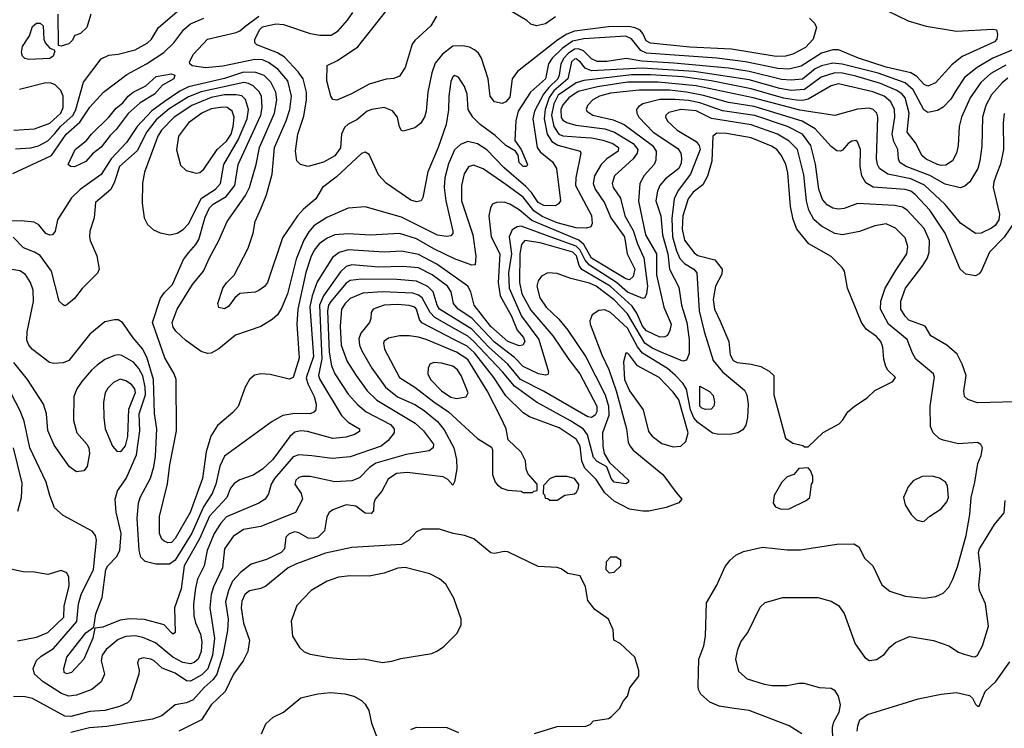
# Model space of a CAD drawing. Extents: x 997026 to 1115308, y 536381 to 619039.
# Tile 309 of 484: x 1063877 to 1069057, y 584431 to 588157. Entities that reach past the tile are written whole.
import ezdxf

# ---------------------------------------------------------------- set-up
doc = ezdxf.new("R2010")
doc.units = 0

msp = doc.modelspace()

# ---------------------------------------------------------------- linework, layer by layer
at = {"layer": '0CON20XD'}
for points in [[(1063855, 587478.4), (1063935, 587482.3), (1063975, 587493.3), (1064025, 587519), (1064061.4, 587558.6), (1064092.2, 587595), (1064158.5, 587655), (1064172.3, 587685), (1064211.9, 587828.1), (1064305, 587950.8), (1064345, 587970.8), (1064395, 587975.6), (1064485, 587998.4), (1064547.6, 588032.4), (1064570.4, 588055), (1064607.7, 588115), (1064715, 588208.5)], [(1064251.2, 588185), (1064230, 588115), (1064196, 588084), (1064167, 588073), (1064153.6, 588046.4), (1064135, 588030), (1064095, 588017.5), (1064081.7, 588021.7), (1064080, 588185)], [(1065145, 587162), (1065174.7, 587235.3), (1065205.2, 587345), (1065217.4, 587485), (1065278.3, 587625), (1065298.1, 587685), (1065306.4, 587755), (1065287, 587835), (1065235, 587896.5), (1065185, 587932.2), (1065155, 587945.2), (1065113.2, 587946.8), (1064945, 587912.5), (1064854.1, 587904.1), (1064784.4, 587914.4), (1064771.2, 587925), (1064770, 587935), (1064791.9, 587975), (1064865, 588054.5), (1065015, 588090), (1065035, 588098.2), (1065066.2, 588125), (1065134.3, 588175.7)], [(1068435, 588206.7), (1068550.8, 588150.8), (1068645, 588122.4), (1068805, 588096.2), (1068997, 588107), (1069015, 588102.5), (1069020.5, 588079.5), (1069018.1, 588055), (1069005, 588040.5), (1068835, 587963.8), (1068781, 587919), (1068695, 587825.5), (1068655, 587806.8), (1068635, 587815.3), (1068597.2, 587857.2), (1068565, 587877.3), (1068435, 587907.2), (1068289.5, 587955), (1068185, 587997.6), (1068155, 587998), (1068095, 587981), (1067987.7, 587912.3), (1067923.1, 587896.9), (1067865, 587900), (1067695, 587935.1), (1067544.2, 587954.2), (1067175, 587980.5), (1067143.8, 587993.8), (1067095.9, 588055.9), (1067065, 588069.5), (1066845, 588056.6), (1066785, 588043.2), (1066731, 588005), (1066677.4, 587955), (1066659.3, 587925), (1066642.7, 587845), (1066564.4, 587775.6), (1066499.6, 587675), (1066487, 587625), (1066481.5, 587521.5), (1066515, 587473.3), (1066548.9, 587395), (1066543.3, 587385), (1066525, 587383.9), (1066504.7, 587405), (1066498.6, 587445), (1066485.7, 587465.7), (1066435, 587495.6), (1066378.3, 587548.3), (1066299.6, 587605), (1066261.2, 587645), (1066236.7, 587685), (1066230.6, 587765), (1066217.5, 587805), (1066185, 587854.2), (1066165, 587862.9), (1066155, 587855.7), (1066145, 587832.5), (1066134.1, 587755), (1066133.1, 587683.1), (1066120.6, 587605), (1066079.2, 587485), (1066023.1, 587356.9), (1065997.9, 587222.1), (1065988.8, 587205), (1065965, 587198.9), (1065935, 587207.5), (1065805, 587296.7), (1065765, 587341.4), (1065715, 587448.6), (1065695, 587459.4), (1065675, 587453.1), (1065542.1, 587327.9), (1065470, 587275), (1065435.6, 587215), (1065369.9, 587160.1), (1065338.2, 587125), (1065260.2, 587009.8), (1065180.6, 586775), (1065165, 586754.2), (1065135, 586732.9), (1065115, 586724.3), (1065035, 586716.7), (1065008.8, 586695), (1064975, 586648), (1064955, 586636), (1064925, 586643.3), (1064918.8, 586665), (1064945.7, 586745), (1064965, 586773.8), (1065005, 586813.3), (1065079.2, 586955), (1065104.3, 587035), (1065115.9, 587095.9), (1065145, 587162)], [(1066305.6, 587954.4), (1066289.8, 587979.8), (1066268.8, 587998.8), (1066242.9, 588012.9), (1066208.9, 588018.9), (1066155, 588017.1), (1066100.4, 587975), (1066062.5, 587927.5), (1066045, 587878), (1066023.2, 587775), (1066014.7, 587675), (1066006.8, 587645), (1065985, 587610), (1065955, 587588.6), (1065895, 587571.2), (1065885, 587573.8), (1065875, 587592.5), (1065864.4, 587645), (1065837.4, 587677.4), (1065795, 587694.7), (1065729.2, 587685), (1065704.4, 587675), (1065650.3, 587629.7), (1065605, 587606.9), (1065585, 587590), (1065569.4, 587555), (1065565, 587483.1), (1065535, 587441.2), (1065475, 587407.9), (1065395, 587385.4), (1065353.3, 587395), (1065335.6, 587415), (1065328.2, 587465), (1065340.5, 587555), (1065370.8, 587649.2), (1065385.7, 587735), (1065384.8, 587775), (1065367.7, 587845), (1065342.6, 587882.6), (1065269.3, 587959.3), (1065232.6, 587982.6), (1065124.2, 588024.2), (1065114.6, 588035), (1065114.2, 588055), (1065140.8, 588105), (1065155, 588119.3), (1065225, 588135.6), (1065265, 588131.3), (1065404.2, 588084.2), (1065455, 588074.8), (1065515, 588075.8), (1065551.7, 588098.3), (1065602, 588155), (1065628.7, 588195)], [(1066068.8, 588175), (1066040, 588125), (1065955, 588047.5), (1065941.4, 588028.6), (1065905.4, 587904.6), (1065875, 587860), (1065845, 587847.1), (1065805, 587844.4), (1065715, 587817.8), (1065622.4, 587767.6), (1065545, 587734), (1065525, 587736.7), (1065514.5, 587754.5), (1065492.5, 587835), (1065493.8, 587915), (1065548.6, 587941.4), (1065655.4, 588014.6), (1065815, 588216)], [(1066695, 588171.2), (1066642.5, 588135), (1066595, 588123.8), (1066565, 588132.5), (1066545, 588152.5), (1066468.3, 588198.3)], [(1063841.4, 587348.6), (1064045, 587443.4), (1064120.9, 587555), (1064192.7, 587617.3), (1064245, 587696), (1064317.3, 587775), (1064441.1, 587868.9), (1064544.6, 587925.4), (1064635, 587984.7), (1064688, 588035), (1064741.1, 588105), (1064776.2, 588135), (1064845, 588165.2)], [(1063925, 587948), (1063903, 587953), (1063891.2, 587965), (1063886.2, 587985), (1063891.2, 588015), (1063928.3, 588071.7), (1063945, 588121.2), (1063965, 588139.2), (1063985, 588138.8), (1064000, 588125), (1064003.8, 588055), (1064010, 588035), (1064035, 588007.5), (1064058.3, 587998.3), (1064061.7, 587991.7), (1064053.3, 587965), (1064035, 587952), (1063925, 587948)], [(1068031.5, 588165), (1068058.9, 588138.9), (1068069.2, 588115), (1068051.3, 588055), (1068010.1, 588009.9), (1067943.3, 587975), (1067905, 587964), (1067856.4, 587963.6), (1067622.3, 588002.3), (1067401.6, 588011.6), (1067195, 588033.3), (1067172.8, 588045), (1067154.8, 588084.8), (1067141, 588101), (1067114.2, 588114.2), (1067081, 588121), (1066975, 588119.5), (1066795, 588095.6), (1066755, 588080.4), (1066708.4, 588051.6), (1066495.1, 587884.9), (1066467, 587845), (1066455, 587750), (1066435, 587724.6), (1066415, 587715.5), (1066375, 587725.5), (1066351.2, 587755), (1066341.2, 587845), (1066305.6, 587954.4)], [(1069165, 588024.8), (1068995.9, 587954.1), (1068914.6, 587905.4), (1068847.8, 587852.2), (1068803.3, 587786.7), (1068775, 587738.2), (1068735, 587697.3), (1068705, 587679.6), (1068655, 587668.5), (1068633.3, 587683.3), (1068577.7, 587787.7), (1068534.7, 587824.7), (1068392.3, 587875), (1068202.9, 587922.9), (1068155, 587927.5), (1068095, 587914.3), (1068062.5, 587897.5), (1067995, 587843.9), (1067935, 587838), (1067885, 587842.6), (1067715, 587884.9), (1067605, 587902.3), (1067318.3, 587928.3), (1067149.2, 587939.2), (1067066.7, 587953.2), (1066965, 587937.6), (1066915, 587937), (1066885, 587950), (1066843.7, 587993.7), (1066815, 588003.9), (1066795, 588001.6), (1066761.5, 587978.5), (1066740, 587955), (1066723.7, 587925), (1066715.7, 587865), (1066707.1, 587845), (1066660, 587800), (1066633.2, 587765), (1066585.9, 587675), (1066576, 587635), (1066599.3, 587485), (1066615, 587461.4), (1066680.1, 587410.1), (1066700.3, 587375), (1066721.5, 587205), (1066712.2, 587187.8), (1066695, 587178.7), (1066635, 587179.5), (1066605, 587196), (1066568.5, 587248.5), (1066540.3, 587280.3), (1066425, 587378.4), (1066335, 587472.1), (1066285, 587503.8), (1066235, 587516.2), (1066195, 587499.7), (1066165, 587471.8), (1066132, 587398), (1066114.1, 587325), (1066110.7, 587275), (1066119.1, 587205), (1066155.4, 587045), (1066155, 587033.3), (1066145, 587020.6), (1066122.7, 587017.3), (1066075, 587023.8), (1065885, 587117.6), (1065695, 587172.3), (1065605, 587166.2), (1065493.1, 587116.9), (1065425, 587072.2), (1065398.1, 587041.9), (1065371.7, 586998.3), (1065331.9, 586898.1), (1065285.5, 586714.5), (1065255, 586640), (1065232.9, 586605), (1065205, 586579.6), (1065145.8, 586544.3), (1065011.4, 586498.6), (1064923.8, 586426.2), (1064885, 586402.9), (1064865, 586401.2), (1064831.3, 586411.3), (1064750.3, 586470.3), (1064698.2, 586518.2), (1064685, 586540), (1064679.8, 586565), (1064705, 586634.4), (1064786.7, 586765), (1064843.1, 586835), (1064875.4, 586905), (1064925, 586995.8), (1064968.7, 587095), (1065065, 587233.1), (1065086.5, 587275), (1065121.2, 587395), (1065137.8, 587485), (1065217.7, 587665), (1065229.6, 587735), (1065224.8, 587774.8), (1065198.7, 587828.7), (1065162.9, 587862.9), (1065119, 587879), (1065055, 587880.4), (1064955, 587847.4), (1064765, 587803.8), (1064719, 587781), (1064637.7, 587725), (1064572.2, 587677.8), (1064495.5, 587594.5), (1064438.2, 587511.8), (1064358.4, 587425), (1064305, 587342.4), (1064195, 587264.1), (1064149.2, 587220.8), (1064075.7, 587105), (1064064.2, 587045), (1064050, 587025), (1064035, 587023.1), (1064015, 587032.9), (1063977.6, 587077.6), (1063952.2, 587092.2), (1063885, 587099.5), (1063755, 587096.5)], [(1069065, 587918.4), (1068986.6, 587873.4), (1068933.4, 587826.6), (1068877.7, 587745), (1068831.8, 587645), (1068820, 587595), (1068814.6, 587495), (1068805, 587454), (1068784.4, 587415), (1068748.3, 587391.7), (1068725, 587389.4), (1068705.7, 587395), (1068645, 587423.5), (1068625, 587440.7), (1068589.5, 587509.5), (1068545.3, 587565), (1068556.4, 587665), (1068535.2, 587745), (1068519.3, 587765), (1068491.1, 587785), (1068405, 587821), (1068275, 587860.5), (1068205, 587875.3), (1068165, 587876.6), (1068093.6, 587855), (1068005, 587790.3), (1067935, 587784.6), (1067875, 587794.9), (1067715, 587840.3), (1067424.8, 587884.8), (1067151.7, 587901.7), (1066885, 587888.1), (1066852.4, 587902.4), (1066827.4, 587932.6), (1066805, 587951), (1066795, 587949.7), (1066780.3, 587935), (1066760.7, 587845), (1066687.2, 587782.8), (1066662.5, 587747.5), (1066640.9, 587685), (1066635.7, 587635), (1066651.4, 587555), (1066676.2, 587516.2), (1066707.7, 587497.7), (1066826, 587465), (1066829.2, 587455), (1066801.7, 587325), (1066801.6, 587285), (1066885, 587127.5), (1066888.5, 587085), (1066881.9, 587068.1), (1066859.4, 587060.6), (1066805, 587063), (1066705, 587089.2), (1066625, 587122), (1066581.9, 587151.9), (1066525, 587223.8), (1066435, 587289.4), (1066315, 587372.3), (1066265, 587390.9), (1066237.3, 587382.7), (1066215, 587345.8), (1066200.8, 587285), (1066201.4, 587205), (1066260.5, 587025), (1066277.1, 586912.9), (1066272.5, 586867.5), (1066255, 586866.2), (1066165, 586898.8), (1066055, 586951.9), (1065965, 587004), (1065875, 587033), (1065723.1, 587023.1), (1065605, 587031.4), (1065535, 587025.3), (1065495, 587008.6), (1065452.7, 586977.3), (1065426.7, 586945), (1065408.7, 586908.7), (1065382.1, 586827.9), (1065340.3, 586635), (1065334.3, 586555), (1065346.3, 586376.3), (1065316.1, 586275), (1065295, 586266.9), (1065195, 586290.5), (1065145.5, 586294.5), (1065112.5, 586287.5), (1065085.5, 586264.5), (1065062.9, 586225), (1065026.7, 586123.3), (1064998.3, 586091.7), (1064917.3, 586022.7), (1064882.7, 585967.3), (1064858.5, 585885), (1064838.8, 585745), (1064774.5, 585565.5), (1064695, 585428.9), (1064675, 585407.7), (1064655.4, 585405.4), (1064637.5, 585415), (1064625, 585426), (1064611.8, 585455), (1064613.1, 585545), (1064653.6, 585716.4), (1064667, 585817), (1064702.3, 585995), (1064699.5, 586265), (1064689.5, 586295), (1064639.6, 586379.6), (1064575.5, 586565), (1064618.4, 586691.6), (1064638.6, 586721.4), (1064681.2, 586765), (1064738.4, 586895), (1064766.6, 586933.4), (1064804.2, 586975), (1064819, 587001), (1064851.8, 587118.2), (1064875, 587166.8), (1064895, 587186.8), (1064963.8, 587226.2), (1065008, 587285), (1065026, 587395), (1065144.9, 587655.1), (1065152.8, 587695), (1065149, 587755), (1065137, 587777), (1065105, 587808.1), (1065081, 587821), (1065055.7, 587825.7), (1064831.9, 587778.1), (1064765, 587750.4), (1064662.6, 587687.4), (1064595, 587630), (1064545, 587567.7)], [(1064165, 587383.5), (1064144.3, 587384.3), (1064132.5, 587395), (1064169.4, 587475), (1064228.5, 587521.5), (1064254.4, 587555), (1064346.4, 587643.6), (1064385, 587691.9), (1064420, 587720), (1064446.9, 587755), (1064473.1, 587775), (1064540.7, 587809.3), (1064595, 587857.2), (1064675, 587871.4), (1064693.3, 587865), (1064687.1, 587845), (1064628, 587812), (1064586.7, 587765), (1064510.2, 587719.8), (1064447.2, 587662.8), (1064385, 587578.6), (1064352.6, 587547.4), (1064305, 587485.7), (1064259.5, 587450.5), (1064225, 587411.4), (1064165, 587383.5)], [(1069075, 587849.8), (1069044.9, 587825.1), (1068988.7, 587761.3), (1068960, 587705), (1068942.3, 587645), (1068938.2, 587491.8), (1068928.7, 587415), (1068917.3, 587375), (1068875.2, 587304.8), (1068848.7, 587281.3), (1068825, 587273.1), (1068745, 587291), (1068665, 587337.4), (1068541.1, 587385), (1068507.5, 587405), (1068499.5, 587425), (1068496.2, 587475), (1068476.3, 587516.3), (1068466.4, 587555), (1068481.5, 587645), (1068479.2, 587685), (1068459.5, 587725), (1068425.4, 587755), (1068365, 587777.3), (1068185, 587819.8), (1068145, 587808.9), (1068025, 587738.7), (1067997.6, 587732.4), (1067963.8, 587733.8), (1067895, 587743.3), (1067725, 587793.3), (1067515, 587835.5), (1067365.7, 587855.7), (1067195, 587866.9), (1067095, 587866.6), (1066845, 587837.2), (1066805, 587824.6), (1066710.1, 587759.9), (1066686.1, 587715), (1066674.3, 587655), (1066686.2, 587595), (1066713.9, 587555), (1066735, 587546.6), (1066828.1, 587538.2)], [(1063845.3, 587575.3), (1063955, 587582.6), (1064035, 587612.5), (1064092.5, 587665), (1064106, 587695), (1064105.2, 587755), (1064092.5, 587785), (1064063.5, 587813.5), (1064042.5, 587822.5), (1064015, 587823.9), (1063875, 587790.4)], [(1069056.8, 587663.2), (1069051.4, 587615), (1069052.2, 587475), (1069037.2, 587397.2), (1069017.8, 587347.8), (1069001.9, 587305), (1068998.8, 587275), (1069030.7, 587135), (1069028.5, 587105), (1069008.2, 587075), (1068989.3, 587060.7), (1068935, 587033.9), (1068905, 587032.9), (1068826.1, 587086.1), (1068746, 587185), (1068636.8, 587286.8), (1068565, 587319.7), (1068444.3, 587344.3), (1068400.6, 587375), (1068389.2, 587395), (1068384.8, 587425), (1068390.8, 587645), (1068385.2, 587665.2), (1068367.5, 587685), (1068345, 587691.8), (1068285, 587686.1), (1068165, 587652.7), (1067980.9, 587680.9), (1067735.8, 587745.8), (1067435, 587808.6), (1067235, 587828.9), (1067075, 587827.4), (1066916.6, 587803.4), (1066815, 587778.5), (1066765.7, 587745), (1066735, 587709.7), (1066723.3, 587685), (1066725, 587642.7), (1066735, 587627.8), (1066755.8, 587615.8), (1066802.9, 587602.9), (1066955, 587583.1), (1067005.7, 587565.7), (1067105, 587505.2), (1067128.5, 587475), (1067124.8, 587455), (1067104.2, 587425.8), (1067006.5, 587335), (1066993.2, 587295), (1066999.6, 587275), (1067038.4, 587218.4), (1067059.8, 587125), (1067105, 587048.4), (1067127.8, 586977.8), (1067160.2, 586905), (1067178.9, 586755), (1067175.2, 586715), (1067166.2, 586695), (1067155, 586690.9), (1067075, 586724), (1067015.7, 586775.7), (1066875.3, 586865.3), (1066851.9, 586891.9), (1066825.3, 586945.3), (1066805, 586965.7), (1066687.3, 587007.3), (1066515, 587071), (1066493.1, 587066.9), (1066468.2, 587051.8), (1066452, 587015), (1066463.8, 586925), (1066448.3, 586825), (1066451.7, 586745), (1066517.6, 586597.6), (1066608.7, 586475), (1066658, 586305), (1066655, 586291.2), (1066642.5, 586287.5), (1066606.7, 586295), (1066525, 586333.2), (1066480, 586380), (1066375, 586460.6), (1066255, 586587.7), (1066184.3, 586634.3), (1066158.8, 586665), (1066146.2, 586725), (1066126.7, 586755), (1066047.5, 586815), (1065975, 586852), (1065895, 586859), (1065765.9, 586855.9), (1065625, 586867.2), (1065595, 586859.3), (1065565, 586830.7), (1065475.8, 586704.2), (1065454.9, 586655), (1065465.9, 586374.1), (1065448.8, 586285), (1065455.2, 586265), (1065569.2, 586075), (1065605, 586040.4), (1065664.2, 586005), (1065665, 585992), (1065638, 585975), (1065595, 585960.9), (1065525, 585955.3), (1065391.7, 585991.7), (1065355, 585994.7), (1065325, 585988.7), (1065297.7, 585965), (1065208.8, 585845), (1065155, 585793.2), (1065105, 585761.2), (1065035, 585736.5), (1065005, 585718.6), (1064986.2, 585693.8), (1064967.3, 585645), (1064875, 585545.8), (1064823.2, 585426.8), (1064742.3, 585285), (1064726.3, 585163.7), (1064690.7, 585065), (1064695.6, 584934.4), (1064685, 584926.2), (1064675, 584932), (1064636.2, 584975), (1064532.9, 585002.9), (1064453.8, 585006.2), (1064405, 585000), (1064315, 584962.7), (1064272.5, 584957.5), (1064261.2, 584905), (1064214.4, 584795), (1064150, 584725), (1064125, 584717.1), (1064111.4, 584725), (1064109.4, 584745), (1064125, 584805.7), (1064225, 584932.2), (1064267.5, 584962.5), (1064277.4, 585032.6), (1064310.5, 585119.5), (1064329.7, 585265), (1064340.4, 585285), (1064386.7, 585333.3), (1064403.5, 585365), (1064411, 585455), (1064385, 585566.7), (1064378.8, 585635), (1064390.6, 585679.4), (1064436.9, 585745), (1064490.6, 585869.4), (1064509.3, 585995), (1064505.9, 586085), (1064538.8, 586185), (1064537.8, 586225), (1064523.8, 586283.8), (1064503.5, 586323.5), (1064475, 586355.3), (1064415, 586390.8), (1064395, 586394.6), (1064375, 586390.4), (1064325, 586370), (1064285, 586340.4), (1064255, 586314.5), (1064204.6, 586255), (1064177.1, 586215), (1064161.5, 586175), (1064159.1, 586049.1), (1064176.9, 585985), (1064230, 585925), (1064240, 585905), (1064244.4, 585875), (1064232.3, 585807.7), (1064215, 585783.8), (1064175, 585780), (1064138, 585805), (1064103.9, 585853.9), (1064058.9, 585918.9), (1064025, 585996.7), (1064017.8, 586085), (1064001.9, 586135), (1063918.1, 586265), (1063845.5, 586355)], [(1069111.4, 587095), (1069056.5, 587013.5), (1068979.2, 586935), (1068934.8, 586835.2), (1068925, 586820.5), (1068905, 586809.1), (1068855, 586818.1), (1068824.6, 586844.6), (1068746.3, 587035), (1068664.3, 587154.3), (1068587.7, 587237.7), (1068565, 587254.4), (1068535, 587264.4), (1068366.5, 587276.5), (1068329, 587299), (1068306.5, 587336.5), (1068297.7, 587385), (1068300, 587475), (1068285, 587514.5), (1068275, 587520.9), (1068255, 587518.2), (1068235, 587505.5), (1068205, 587471.1), (1068195, 587465.6), (1068175, 587466.7), (1068145, 587489.5), (1068062.4, 587582.4), (1067992.5, 587622.5), (1067740.8, 587700.8), (1067605, 587721.6), (1067475, 587758.2), (1067385, 587776.1), (1067294.7, 587785.3), (1067135, 587786.7), (1066985, 587770.7), (1066927.8, 587755), (1066892.2, 587735), (1066863.8, 587705), (1066857.3, 587685), (1066860.5, 587675), (1066892.5, 587655), (1066999.6, 587629.6), (1067056.4, 587606.4), (1067205.7, 587495), (1067225.7, 587465), (1067222.6, 587417.4), (1067214.8, 587395.2), (1067162.5, 587337.5), (1067140, 587295), (1067131.9, 587201.9), (1067169.4, 587025), (1067227.6, 586925), (1067226.9, 586815), (1067265.2, 586645), (1067303.6, 586556.4), (1067297.8, 586522.2), (1067285, 586496.7), (1067271.5, 586488.5), (1067245, 586488.1), (1067175, 586520), (1067153.5, 586545), (1067124.3, 586614.3), (1067099.8, 586649.8), (1066983.3, 586755), (1066833.5, 586843.5), (1066819.3, 586865), (1066806.3, 586915), (1066787.6, 586935), (1066615, 586984.2), (1066535, 586995.3), (1066516.2, 586973.8), (1066507.9, 586925), (1066506.4, 586775), (1066518.8, 586715), (1066565, 586628.9), (1066681.9, 586495), (1066765, 586369.6), (1066823.1, 586295), (1066912.3, 586125), (1066913.5, 586095), (1066905, 586076.9), (1066885, 586064.8), (1066865, 586068.3), (1066633.1, 586203.1), (1066511.1, 586265), (1066444.8, 586345), (1066345, 586434.9), (1066255, 586529.7), (1066085.6, 586635), (1066072.6, 586655), (1066052.5, 586725), (1066024.3, 586754.3), (1065965, 586782.2), (1065860.2, 586789.8), (1065675, 586792.6), (1065615, 586784.8), (1065595, 586771.4), (1065514.4, 586675.6), (1065502.1, 586655), (1065495.6, 586625), (1065505, 586408), (1065517.1, 586337.1), (1065534.5, 586294.5), (1065605, 586186.9), (1065655, 586130.9), (1065700.4, 586095), (1065828, 586028), (1065846.9, 586005), (1065846.4, 585985), (1065815.8, 585944.2), (1065778.8, 585915), (1065615, 585858.3), (1065520.9, 585849.1), (1065414, 585864), (1065345, 585869.1), (1065315, 585858.1), (1065216.5, 585745), (1065200.6, 585715), (1065186.6, 585663.4), (1065167.9, 585635), (1065135, 585614.1), (1064965, 585542.5), (1064935, 585509.1), (1064899.8, 585455), (1064863.6, 585365), (1064846.7, 585285), (1064812.4, 585215), (1064801.9, 585168.1), (1064792, 585085), (1064792.8, 585022.8), (1064802, 584985), (1064828.8, 584925), (1064835.2, 584885.2), (1064830.7, 584835), (1064815, 584793.6), (1064795, 584776.5), (1064775, 584770), (1064735, 584777.2), (1064682.9, 584805), (1064590.5, 584880.5), (1064525, 584908.3), (1064485, 584916.6), (1064435, 584912.9), (1064395, 584898.4), (1064331.6, 584845), (1064310.2, 584815), (1064305.7, 584785), (1064323.1, 584715), (1064305.5, 584675), (1064257.1, 584635), (1064175, 584604.7), (1064135, 584600.6), (1064096.7, 584613.3), (1064001.1, 584675), (1063954.6, 584715), (1063948.5, 584745), (1063965, 584787.8), (1063989.7, 584810.3), (1064055, 584850.7), (1064177.8, 584992.2), (1064186.3, 585085), (1064199.5, 585135), (1064265.9, 585265), (1064280.5, 585420.5), (1064275.6, 585445), (1064258, 585468), (1064105, 585549.5), (1064060.6, 585590.6), (1064034.7, 585655), (1064016.7, 585725), (1063931, 585905), (1063900.2, 586045), (1063880.1, 586100.1), (1063788.7, 586275)], [(1064666.3, 587026.3), (1064705, 587034.6), (1064736.8, 587053.2), (1064765, 587083.6), (1064832.5, 587217.6), (1064907.6, 587265), (1064932.9, 587295), (1064951.6, 587395), (1065025.8, 587524.2), (1065072.9, 587635), (1065081.1, 587685), (1065065, 587737.9), (1065045.7, 587755.7), (1065015, 587761.7), (1064955, 587760.9), (1064885, 587747.9), (1064783.2, 587705), (1064690.2, 587645), (1064623, 587575), (1064604.4, 587545), (1064533.3, 587355), (1064523.3, 587296.7), (1064521.9, 587191.9), (1064532.5, 587115), (1064549.4, 587079.4), (1064581.2, 587051.2), (1064615, 587035.6), (1064666.3, 587026.3)], [(1069115, 586147.1), (1068915, 586142), (1068865, 586160), (1068847.5, 586175), (1068843.9, 586203.9), (1068855.8, 586285), (1068835.6, 586345), (1068808.3, 586398.3), (1068755, 586445.7), (1068670, 586495), (1068640, 586545), (1068555, 586576.9), (1068535, 586597.1), (1068512.3, 586635), (1068512.5, 586677.5), (1068536.5, 586745), (1068628.9, 586865), (1068652.8, 586905), (1068660.9, 586935), (1068662.7, 586995), (1068635, 587058.5), (1068545, 587154.5), (1068520.8, 587170.7), (1068479.8, 587179.8), (1068285, 587190.7), (1068215, 587164.7), (1068185, 587160), (1068155, 587165.3), (1068125, 587183.9), (1068100.4, 587210.4), (1068080.2, 587265), (1068063.8, 587396.2), (1068038.5, 587495), (1067994.2, 587555), (1067915.4, 587595), (1067745, 587652.9), (1067575, 587677), (1067455, 587719.2), (1067395, 587731.5), (1067325, 587737.9), (1067245, 587736.5), (1067155, 587714), (1067131.5, 587698.5), (1067122.5, 587685), (1067123.2, 587665), (1067134.7, 587645), (1067209.7, 587565), (1067339.9, 587479.9), (1067354.7, 587455), (1067358.3, 587428.3), (1067357.3, 587402.7), (1067344.7, 587375), (1067275, 587319.4), (1067245.3, 587285), (1067232.4, 587255), (1067223.2, 587205), (1067250.6, 587125), (1067258.1, 587025), (1067286.9, 586925), (1067294.8, 586844.8), (1067345, 586750.8), (1067358.4, 586655), (1067387, 586565), (1067399.6, 586475), (1067399.3, 586400.7), (1067385, 586365.8), (1067365, 586361.2), (1067263.9, 586403.9), (1067205, 586429.7), (1067165, 586456.2), (1067075, 586609.7), (1067005, 586683.3), (1066909.3, 586755), (1066875, 586772), (1066776.1, 586796.1), (1066705, 586821.5), (1066655, 586825.7), (1066621.2, 586808.8), (1066605, 586784), (1066598, 586755), (1066613.5, 586695), (1066646.7, 586645), (1066712.5, 586582.5), (1066760.8, 586525), (1066854.5, 586384.5), (1066957.6, 586185), (1066975.1, 586125), (1066976.3, 586076.3), (1066943.4, 585985), (1066943.9, 585915), (1066951.5, 585875), (1066979.2, 585829.2), (1067078.8, 585735), (1067080, 585725), (1067065, 585716.2), (1067005, 585724.6), (1066988.8, 585745), (1066966, 585806), (1066915, 585833.6), (1066895, 585854.4), (1066863.4, 585973.4), (1066842.9, 586002.9), (1066775, 586047.6), (1066596.1, 586146.1), (1066479.3, 586229.3), (1066416.8, 586305), (1066265, 586466.5), (1066235, 586491.9), (1066175, 586525.4), (1066060.8, 586590.8), (1066037, 586617), (1065993.9, 586693.9), (1065975, 586708.8), (1065945, 586719.2), (1065785, 586726.1), (1065681.9, 586718.1), (1065615, 586690.8), (1065588.4, 586665), (1065569.2, 586635), (1065563.5, 586545), (1065568.7, 586445), (1065600.3, 586360.3), (1065646.8, 586285), (1065705.2, 586205.2), (1065755, 586155.3), (1065956.9, 586035), (1066000.4, 585995), (1066054.5, 585925), (1066052.2, 585905), (1066031.1, 585888.9), (1065910.6, 585870.6), (1065751.1, 585825), (1065717.1, 585802.9), (1065665, 585747.8), (1065625, 585732), (1065535, 585726.1), (1065405, 585755.4), (1065365, 585755.5), (1065345, 585748.9), (1065329.4, 585735), (1065324.4, 585715), (1065357.8, 585665), (1065364.5, 585635), (1065327.8, 585565), (1065145, 585492.8), (1065054, 585476), (1065000.7, 585439.3), (1064954.8, 585375), (1064943, 585275), (1064895.7, 585175), (1064883.5, 585135), (1064877.7, 585065), (1064901.3, 584905), (1064890.6, 584815), (1064866.1, 584743.9), (1064835, 584711.5), (1064775, 584679.2), (1064755, 584681.3), (1064695, 584721), (1064626.2, 584746.2), (1064585, 584785.6), (1064566.7, 584795), (1064528.6, 584801.4), (1064503.3, 584795), (1064496.2, 584775), (1064505.8, 584735.8), (1064504.4, 584715), (1064460, 584580), (1064444.6, 584565.4), (1064402, 584545), (1064325, 584524.3), (1064245, 584520), (1064145, 584493.2), (1064115, 584494.8), (1063945, 584587.3), (1063905, 584596.7), (1063845, 584598.6)], [(1067991.2, 584401.2), (1067924.5, 584444.5), (1067715, 584524.3), (1067635.4, 584535.4), (1067557.4, 584547.4), (1067508, 584568), (1067460.2, 584610.2), (1067447.8, 584635), (1067445.6, 584655), (1067450.4, 584795), (1067475.2, 584864.8), (1067484.7, 584915), (1067489.4, 585090.6), (1067545, 585183.1), (1067588.5, 585281.5), (1067615, 585315.5), (1067645, 585341.5), (1067685, 585360.5), (1067785, 585383.9), (1067915, 585369.6), (1067985, 585368.9), (1068175, 585399.4), (1068265, 585400.8), (1068292, 585385), (1068323.4, 585323.4), (1068364.2, 585285), (1068412.9, 585185), (1068455, 585151.9), (1068535, 585126.5), (1068635, 585114.5), (1068696.2, 585123.8), (1068735, 585141.5), (1068765, 585173.1), (1068785.9, 585215), (1068810.3, 585279.7), (1068855.7, 585445), (1068874.7, 585554.7), (1068882.4, 585645), (1068902.4, 585725), (1068916.7, 585823.3), (1068934.5, 585865.5), (1068941.9, 585905), (1068933.6, 585923.6), (1068915, 585933.3), (1068815, 585927.3), (1068735, 585946.5), (1068714.2, 585955), (1068681.9, 585985), (1068668.3, 586018.3), (1068666.3, 586123.7), (1068685.5, 586255.5), (1068690, 586275), (1068683.6, 586295), (1068591.8, 586371.8), (1068572.9, 586402.9), (1068545.3, 586475), (1068446.6, 586555), (1068404.7, 586635), (1068407.2, 586677.2), (1068430.7, 586745), (1068483.4, 586836.6), (1068544.6, 586925), (1068548.9, 586965), (1068535, 587009.4), (1068485, 587061.1), (1068435, 587082.5), (1068375, 587072.7), (1068295, 587042.9), (1068205, 587025.3), (1068165, 587032.8), (1068095, 587071.8), (1068055, 587106.1), (1068028.4, 587155), (1068016, 587205), (1068001.8, 587341.8), (1067968, 587475), (1067925, 587518.7), (1067863.1, 587555), (1067725, 587603.4), (1067517.1, 587637.1), (1067435, 587677.4), (1067355, 587683.6), (1067291.6, 587668.4), (1067275.6, 587655), (1067273.8, 587646.2), (1067285, 587622.5), (1067336.4, 587575), (1067435, 587516.2), (1067452, 587495), (1067456.8, 587475), (1067406.1, 587343.9), (1067341.1, 587258.9), (1067320.4, 587215), (1067308.2, 587111.8), (1067311.2, 587015), (1067331.4, 586941.4), (1067350.3, 586900.3), (1067375, 586875.6), (1067423.9, 586845), (1067440, 586825), (1067451.2, 586625), (1067477.4, 586517.4), (1067524.8, 586365), (1067574.8, 586304.8), (1067689.4, 586209.4), (1067702.7, 586185), (1067710, 586135), (1067706.5, 586065), (1067696.1, 586023.9), (1067680.4, 585999.6), (1067654.8, 585985.2), (1067621.8, 585978.2), (1067555, 585975.6), (1067522.2, 585982.2), (1067445, 586038.4), (1067422.5, 586062.5), (1067405.7, 586105), (1067383.9, 586213.9), (1067365.1, 586245.1), (1067325, 586288), (1067285, 586323.4), (1067153.2, 586403.2), (1067126.6, 586436.6), (1067075, 586535.2), (1066985, 586617.2), (1066955, 586630.8), (1066923.1, 586626.9), (1066889.2, 586605), (1066876.7, 586573.3), (1066878.8, 586555), (1066940.2, 586395), (1066976.8, 586316.8), (1067015.2, 586205), (1067069.4, 586005), (1067077.5, 585935), (1067085.8, 585915.8), (1067105, 585893.1), (1067260.4, 585765), (1067331, 585671), (1067360, 585635), (1067343.8, 585616.2), (1067277.7, 585592.3), (1067187, 585573), (1067155, 585571.8), (1067085, 585583), (1067004.6, 585624.6), (1066955, 585668.6), (1066908.9, 585738.9), (1066849.1, 585799.1), (1066834.3, 585835), (1066825.1, 585915.1), (1066805, 585951), (1066715, 586010), (1066559.3, 586069.3), (1066525, 586090), (1066435, 586179.4), (1066371.9, 586275), (1066269.7, 586405), (1066230.1, 586440.1), (1066165, 586473.9), (1065993.2, 586563.2), (1065980, 586580), (1065965, 586634.3), (1065955, 586645.8), (1065925, 586654.7), (1065865, 586659.1), (1065793.8, 586655), (1065736, 586635), (1065725, 586617.5), (1065724.3, 586585), (1065717.1, 586565), (1065671.7, 586508.3), (1065661.2, 586478.8), (1065665.3, 586445), (1065677.5, 586415), (1065729.2, 586325), (1065801.8, 586225), (1065863.8, 586173.8), (1065955, 586133.1), (1066005, 586102.5), (1066075, 586043.8), (1066109.5, 585999.5), (1066160.3, 585905), (1066175.3, 585845), (1066176.6, 585795), (1066164, 585726), (1066155, 585710), (1066129.6, 585739.6), (1066105, 585752.7), (1065915, 585776), (1065859, 585771), (1065815, 585740.4), (1065782, 585678), (1065747.1, 585635), (1065740, 585615), (1065738, 585575), (1065725, 585560), (1065695, 585562), (1065645, 585598.9), (1065595, 585606.6), (1065525, 585579.6), (1065505.5, 585565), (1065493.4, 585543.4), (1065480.7, 585469.3), (1065447.8, 585435), (1065425, 585428.8), (1065395, 585430.8), (1065345, 585459.1), (1065325, 585463.4), (1065295, 585453.1), (1065277.3, 585435), (1065269.6, 585375), (1065252.5, 585355), (1065175, 585317.7), (1065095, 585293.8), (1065039.1, 585250.9), (1064997, 585205), (1064974.8, 585155.1), (1064959.6, 585095), (1064974.4, 585005), (1064969.4, 584945), (1064944.9, 584815), (1064914, 584715), (1064895, 584686.8), (1064847.2, 584645), (1064788.9, 584581.1), (1064755, 584565.3), (1064695, 584554.5), (1064625, 584497.1), (1064575, 584478.8), (1064335, 584440.2), (1064244.2, 584434.2), (1064145, 584409.3)], [(1064805, 587350), (1064825, 587353.8), (1064845, 587371.2), (1064915.4, 587474.6), (1064965, 587518), (1064989.1, 587555), (1065000.3, 587595), (1065004.8, 587645), (1064994.2, 587675), (1064968.5, 587695), (1064945, 587697.4), (1064885, 587687.3), (1064834.6, 587665), (1064765, 587614), (1064711.8, 587545), (1064702.6, 587472.6), (1064722.4, 587392.4), (1064753.4, 587363.4), (1064805, 587350)], [(1064545, 587567.7), (1064495, 587467.1), (1064401.3, 587385), (1064375.9, 587304.1), (1064355.6, 587264.4), (1064275.5, 587195), (1064268.5, 587115), (1064246.7, 587045), (1064243.5, 587015), (1064246.9, 586995), (1064283.1, 586915), (1064295.7, 586844.3), (1064285.5, 586824.5), (1064205, 586744), (1064165, 586690), (1064125, 586656.7), (1064115, 586652.5), (1064105, 586656.7), (1064085, 586677.5), (1064043.6, 586835), (1063985, 586916), (1063955.6, 586935), (1063897.6, 586957.6), (1063843.3, 587013.3)], [(1068025, 585910), (1068104.2, 585985.8), (1068187.5, 586032.5), (1068207.5, 586052.5), (1068233.8, 586095), (1068268.8, 586125), (1068335, 586168.8), (1068375, 586206.2), (1068470, 586255), (1068483.8, 586275), (1068443.8, 586313.8), (1068433, 586333), (1068422.6, 586372.6), (1068418.2, 586435), (1068407.5, 586465), (1068385, 586490.9), (1068329.3, 586529.3), (1068304.6, 586565), (1068231.4, 586745), (1068216, 586835), (1068204.4, 586854.4), (1068145, 586911.9), (1068027.9, 586977.9), (1067965, 587055.6), (1067945.6, 587105.6), (1067932.1, 587175), (1067918.1, 587351.9), (1067907.4, 587397.4), (1067882.2, 587445), (1067859.3, 587475), (1067832.5, 587492.5), (1067725, 587534.8), (1067595, 587558.2), (1067545, 587559.4), (1067523.8, 587545), (1067517.6, 587412.4), (1067495.6, 587334.4), (1067471.3, 587288.7), (1067420.4, 587249.6), (1067394.2, 587215), (1067364.8, 587125), (1067361.1, 587055), (1067375, 586996.7), (1067425, 586930.4), (1067445, 586917.1), (1067533.2, 586893.2), (1067572.5, 586845), (1067570.9, 586819.1), (1067536.9, 586755), (1067525.9, 586685), (1067532.5, 586635), (1067561.1, 586571.1), (1067606.7, 586465), (1067615, 586393.8), (1067630.4, 586365), (1067651.2, 586355), (1067725, 586346.1), (1067775, 586332.7), (1067819.5, 586309.5), (1067844.3, 586285), (1067843.8, 586185), (1067905.9, 585955.9), (1067945, 585930), (1067997, 585917), (1068005, 585910), (1068025, 585910)], [(1066828.1, 587538.2), (1066885, 587535.7), (1066945, 587523.9), (1066997.3, 587505), (1067026.5, 587485), (1067024.7, 587465), (1066964.9, 587425.1), (1066935.1, 587394.9), (1066901.4, 587335), (1066893.9, 587295), (1066904.8, 587265), (1066953.4, 587193.4), (1066987, 587115), (1067059.3, 587015), (1067073, 586925), (1067113.4, 586845), (1067104.4, 586805.6), (1067085, 586788.3), (1067065, 586793.4), (1066885, 586903.5), (1066844.4, 586974.4), (1066818.1, 586998.1), (1066571.7, 587101.7), (1066505, 587156.3), (1066455, 587186.4), (1066425, 587196.6), (1066384.6, 587195.4), (1066363.6, 587186.4), (1066352.8, 587167.2), (1066345.4, 587125), (1066357.3, 587015), (1066403, 586925), (1066394.6, 586775), (1066404, 586704), (1066465, 586597.5), (1066493.6, 586523.6), (1066528.1, 586485), (1066533.6, 586465), (1066524.2, 586445), (1066505, 586442.5), (1066445, 586465.2), (1066355, 586543), (1066268.6, 586655), (1066249.5, 586725), (1066234.2, 586755), (1066071.1, 586871.1), (1065975, 586921.2), (1065885, 586940), (1065795, 586934), (1065605, 586946), (1065558.2, 586931.8), (1065523, 586907), (1065441.6, 586778.4), (1065415.4, 586704.6), (1065403.6, 586646.4), (1065422.1, 586385), (1065384.4, 586274.4), (1065392.3, 586242.3), (1065426.8, 586175), (1065437.1, 586135), (1065435, 586106.2), (1065425, 586092.9), (1065405, 586083.6), (1065325, 586086.8), (1065262, 586075), (1065205.9, 586044.1), (1064955, 585861.5), (1064930.6, 585809.4), (1064908.9, 585715), (1064890.2, 585665), (1064844.5, 585595.5), (1064782.8, 585457.2), (1064695, 585315.7), (1064665, 585293.6), (1064593.2, 585293.2), (1064537.6, 585307.6), (1064515, 585331.4), (1064504.8, 585365), (1064494.8, 585535), (1064502.2, 585615), (1064511.3, 585645), (1064564.4, 585745.6), (1064583.2, 585805), (1064592.1, 585862.1), (1064598.1, 586005), (1064586.9, 586086.9), (1064581, 586265), (1064546.8, 586376.8), (1064524.5, 586424.5), (1064473.1, 586483.1), (1064418.2, 586565), (1064395, 586578.8), (1064375, 586578.8), (1064325, 586568.5), (1064245, 586502.5), (1064135, 586365.4), (1064105, 586353.2), (1064055, 586348.9), (1064033.9, 586353.9), (1063945, 586421.8), (1063925.5, 586445.5), (1063915, 586472), (1063916.1, 586515), (1063949.2, 586675), (1063947.4, 586735), (1063934.3, 586775.7), (1063906.8, 586816.8), (1063876.9, 586836.9), (1063835, 586843.7)], [(1066575, 585670), (1066581.7, 585678.3), (1066598.3, 585681.7), (1066600, 585715), (1066550.5, 585770.5), (1066541.2, 585795), (1066537.3, 585837.3), (1066515, 585882.5), (1066447.3, 585947.3), (1066435.5, 586005), (1066407.3, 586065), (1066336, 586205), (1066235, 586370.4), (1066175, 586407.7), (1066015, 586476), (1065975, 586487.6), (1065925, 586494.8), (1065875, 586493.8), (1065817.6, 586482.4), (1065795, 586467.1), (1065790.4, 586455), (1065796.2, 586425), (1065875, 586276.2), (1065955, 586224.2), (1066055, 586147), (1066133.4, 586095), (1066285.6, 585955), (1066358.8, 585908.8), (1066363.8, 585895), (1066364.2, 585765), (1066378, 585725), (1066390.3, 585710.3), (1066413.2, 585693.2), (1066445, 585682.5), (1066515, 585677.5), (1066525, 585670), (1066575, 585670)], [(1067315, 585910), (1067355, 585914), (1067381.2, 585938.8), (1067393.5, 585985), (1067345, 586157.3), (1067315, 586198.2), (1067241.5, 586275), (1067127.1, 586337.1), (1067085, 586392.2), (1067075, 586402.9), (1067065, 586404), (1067052.7, 586357.3), (1067059.1, 586265), (1067085, 586204.5), (1067156, 586106), (1067185, 585991.4), (1067205, 585967.5), (1067255, 585928.9), (1067315, 585910)], [(1066175, 586164.8), (1066225, 586174.4), (1066236.2, 586195), (1066199.6, 586285), (1066180.5, 586315), (1066155, 586335.7), (1066095, 586351.1), (1066055.5, 586354.5), (1066035, 586345.7), (1066026.5, 586325), (1066024.6, 586295.4), (1066038, 586265), (1066095.4, 586205), (1066145, 586172), (1066175, 586164.8)], [(1064405, 585885.8), (1064415, 585891.1), (1064433.7, 585916.3), (1064445, 585966), (1064450.6, 586109.4), (1064485.9, 586195.9), (1064482, 586215), (1064465, 586238), (1064435, 586257.6), (1064405, 586266.7), (1064370.3, 586249.7), (1064340.3, 586219.7), (1064325.9, 586195), (1064318, 586145), (1064319.1, 586065), (1064325.9, 586005), (1064364.2, 585914.2), (1064388, 585888), (1064405, 585885.8)], [(1067485, 586107.8), (1067465, 586114.5), (1067455.6, 586125), (1067455, 586230), (1067505, 586202), (1067525, 586180), (1067532.5, 586145), (1067529.2, 586125), (1067515, 586109.2), (1067485, 586107.8)], [(1063866.6, 585573.4), (1063886.9, 585645), (1063889.3, 585719.3), (1063844, 585905)], [(1067882.3, 585582.3), (1067925, 585584), (1068015, 585628.8), (1068033.3, 585645), (1068042.5, 585715), (1068050, 585725), (1068050, 585755), (1068037, 585787), (1068025, 585800), (1067975, 585797.5), (1067950, 585765), (1067915, 585752.5), (1067886.7, 585725), (1067846.2, 585655), (1067840, 585615), (1067852.5, 585595), (1067882.3, 585582.3)], [(1066705, 585630), (1066744.1, 585655.9), (1066795, 585663.8), (1066806.9, 585673.1), (1066817.3, 585692.7), (1066817.8, 585712.2), (1066795, 585744.4), (1066755, 585755.6), (1066695, 585754), (1066667.5, 585745), (1066631.7, 585708.3), (1066630, 585665), (1066638.3, 585658.3), (1066641.7, 585641.7), (1066655, 585640), (1066665, 585630), (1066705, 585630)], [(1068625, 585517.5), (1068635, 585520), (1068664.2, 585545.8), (1068725, 585584.2), (1068755, 585622.5), (1068762.5, 585645), (1068757.1, 585705), (1068747.5, 585725), (1068715, 585746.9), (1068677.4, 585757.4), (1068625, 585754.4), (1068577.6, 585732.4), (1068550.3, 585699.7), (1068526, 585645), (1068535.8, 585605.8), (1068566.7, 585555), (1068595, 585527.5), (1068625, 585517.5)], [(1068952.6, 585417.4), (1069005, 585502), (1069055.7, 585564.3), (1069061.2, 585628.8)], [(1066585, 584403.8), (1066705, 584440), (1066855, 584442.5), (1066878.3, 584451.7), (1066895, 584470), (1066975, 584482.5), (1066989.3, 584490.7), (1067032.5, 584535), (1067052.5, 584575), (1067075, 584600), (1067086.4, 584643.6), (1067133.3, 584705), (1067133.3, 584735), (1067112.5, 584805), (1067036.4, 584876.4), (1067002.5, 584895), (1066999.3, 584949.3), (1066973.8, 585005), (1066903.3, 585055), (1066865, 585102.5), (1066853.9, 585173.9), (1066825, 585232.5), (1066760, 585245), (1066725, 585270), (1066705, 585276.2), (1066605, 585281.2), (1066445, 585358.8), (1066425, 585361.2), (1066375, 585350.8), (1066355, 585354.2), (1066266.6, 585426.6), (1066217.5, 585445), (1066157.5, 585455), (1066085, 585477.1), (1065995, 585478.6), (1065965, 585464.3), (1065922.1, 585417.9), (1065885, 585397.6), (1065625, 585380.8), (1065485, 585351.3), (1065333.8, 585296.2), (1065289.5, 585275), (1065171.1, 585178.9), (1065145, 585165.5), (1065085, 585154.4), (1065061.5, 585135), (1065045, 585098.8), (1065041.9, 585065), (1065053.5, 584983.5), (1065085.5, 584895), (1065077.5, 584835), (1065052.2, 584785), (1065001.1, 584715), (1064957.1, 584625), (1064885, 584554.2), (1064833.8, 584476.2), (1064713.3, 584416.7)], [(1068158.6, 584255), (1068153.3, 584435), (1068159.7, 584465), (1068187.1, 584515), (1068194.6, 584555), (1068185, 584600), (1068167.6, 584627.6), (1068145, 584640), (1068085, 584642.9), (1068005.7, 584665.7), (1067975, 584666.9), (1067915, 584654.4), (1067835, 584654.4), (1067795, 584661.5), (1067705, 584688.9), (1067659.4, 584729.4), (1067644.4, 584795), (1067654.5, 584845.5), (1067670, 584885), (1067708, 584935), (1067773, 585067), (1067798.3, 585091.7), (1067891.1, 585118.9), (1068075, 585119.4), (1068145, 585098.6), (1068185, 585075.8), (1068214.3, 585035), (1068271.4, 584875), (1068323, 584803), (1068347.7, 584787.7), (1068385, 584792), (1068425, 584818.8), (1068455, 584856.7), (1068485, 584881.2), (1068557.3, 584912.7), (1068685, 584891.9), (1068765, 584864.3), (1068815, 584832), (1068845, 584820), (1068895, 584806.2), (1068905, 584808.8), (1068916, 584815), (1068941.4, 584865), (1068972.7, 584967.3), (1068957.1, 585085), (1068926.9, 585155), (1068922.7, 585185), (1068930.9, 585265), (1068921.3, 585355), (1068926.2, 585375), (1068952.6, 585417.4)], [(1066978.3, 585248.3), (1067005, 585252.5), (1067040, 585285), (1067040, 585315), (1067015, 585330), (1066985, 585330), (1066963, 585307), (1066960, 585265), (1066978.3, 585248.3)], [(1063865, 584890), (1063965, 584909.5), (1064025.7, 584935), (1064108.2, 585015), (1064111.5, 585075), (1064137.6, 585177.6), (1064135.5, 585225.5), (1064125, 585248.8), (1064095, 585260), (1064025, 585240), (1063955, 585252.5), (1063895, 585252.9), (1063805, 585272.9)], [(1065785, 584777.3), (1065835, 584784.4), (1065881.3, 584798.7), (1066045, 584824), (1066075, 584838), (1066108.3, 584861.7), (1066178.3, 584931.7), (1066200, 584975), (1066199.2, 585005), (1066160.6, 585115), (1066117.9, 585187.9), (1066085.9, 585215.9), (1066035, 585242.7), (1065905, 585276), (1065866.4, 585273.6), (1065795, 585246.1), (1065715, 585230.8), (1065615, 585233.3), (1065554.7, 585225.3), (1065495, 585204.6), (1065410, 585155), (1065335, 585076), (1065304.2, 584995), (1065311.4, 584915), (1065348.6, 584855), (1065373, 584833), (1065405, 584820.5), (1065506.4, 584803.6), (1065615, 584792.9), (1065685, 584796.5), (1065785, 584777.3)], [(1068282.5, 584415), (1068285.5, 584444.5), (1068297.5, 584475), (1068337.2, 584502.8), (1068519.7, 584560.3), (1068603.4, 584586.6), (1068725, 584610), (1068805, 584618.5), (1068872.7, 584602.7), (1068888.8, 584588.8), (1068905, 584557.5), (1068915, 584547.5), (1068925, 584547.5), (1068955.8, 584625), (1069012.8, 584677.2), (1069085, 584780.9)], [(1065148.3, 584401.7), (1065172.5, 584455), (1065210.8, 584489.2), (1065265, 584516), (1065355, 584591.2), (1065406.7, 584603.3), (1065445, 584612.9), (1065511.7, 584618.3), (1065587.3, 584612.7), (1065635, 584600), (1065675, 584577.1), (1065695, 584558), (1065714.3, 584525), (1065727.6, 584457.6), (1065758.6, 584375)], [(1065935, 584423.8), (1065965, 584437.5), (1066124.1, 584435.9), (1066185, 584408)]]:
    msp.add_lwpolyline(points, dxfattribs=at)

doc.saveas('drawing.dxf')
